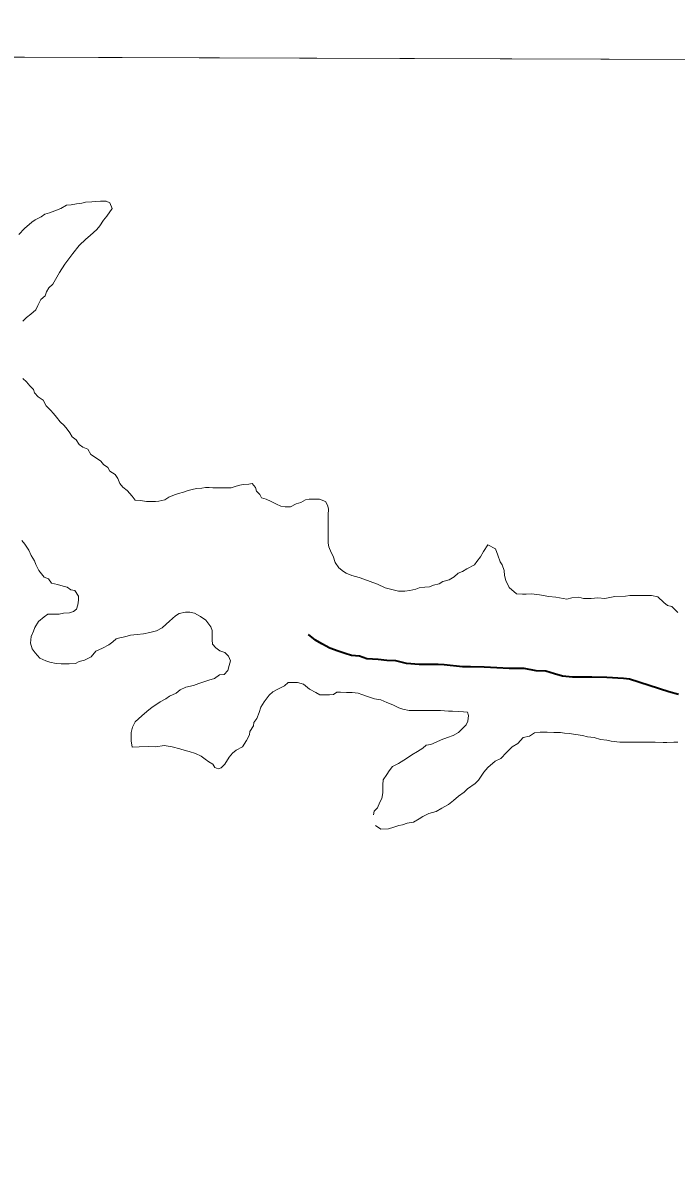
# Model space of a CAD drawing. Extents: x 553962 to 842807, y 8883888 to 9032388.
# Drawn here: x 585726 to 586484, y 8908688 to 8910009 of the extents above; entities that cross this region are included whole.
import ezdxf

# ---------------------------------------------------------------- set-up
doc = ezdxf.new("R2010")
doc.units = 0
doc.header["$LTSCALE"] = 20
doc.linetypes.add('LONG_DASH_SHORT_DASH', pattern=[9.9, 6, -1.2, 1.5, -1.2])
doc.layers.add('6', color=7, linetype='Continuous', lineweight=13)

msp = doc.modelspace()

# ---------------------------------------------------------------- linework, layer by layer
at = {"layer": '6'}
msp.add_line((574653.9, 8910009.29), (626625.69, 8909822.11), dxfattribs=at)
msp.add_lwpolyline([(596575.77, 8909932.4), (585614.83, 8909969.81), (585583.82, 8898914.37), (596544.75, 8898874.89)], close=True, dxfattribs=at)
for points in [[(585725.83, 8909663.45), (585730.36, 8909667.43), (585735.4, 8909671.4), (585740.94, 8909676.37), (585743.48, 8909681.36), (585747.03, 8909688.35), (585752.07, 8909692.82), (585753.6, 8909697.32), (585756.14, 8909701.81), (585760.67, 8909706.28), (585768.58, 8909719.69), (585774.79, 8909729.44), (585784.1, 8909741.85), (585791.18, 8909751.11), (585799.24, 8909758.56), (585804.28, 8909762.54), (585811.83, 8909769.5), (585815.37, 8909773.98), (585819.42, 8909780.46), (585823.46, 8909784.94), (585829.53, 8909793.91), (585827.07, 8909800.44), (585822.59, 8909802.47), (585816.09, 8909802.52), (585810.08, 8909802.05), (585806.07, 8909801.58), (585798.57, 8909801.13), (585794.56, 8909800.15), (585788.05, 8909799.2), (585782.04, 8909798.23), (585776.53, 8909797.77), (585770, 8909793.81), (585762.98, 8909791.35), (585756.96, 8909788.89), (585751.44, 8909787.42), (585747.42, 8909784.44), (585740.39, 8909780.98), (585736.36, 8909778.01), (585727.9, 8909770.9), (585727.9, 8909770.9), (585721.39, 8909763.74)], [(585819.61, 8909497.1), (585816.64, 8909501.12), (585810.17, 8909505.17), (585804.69, 8909508.71), (585801.23, 8909514.74), (585795.75, 8909517.28), (585791.27, 8909520.32), (585787.81, 8909525.85), (585783.34, 8909529.38), (585780.37, 8909533.91), (585777.4, 8909537.93), (585773.93, 8909542.46), (585769.46, 8909546.5), (585765, 8909552.04), (585761.53, 8909556.06), (585758.06, 8909560.09), (585753.1, 8909565.13), (585749.64, 8909571.66), (585743.67, 8909575.71), (585739.71, 8909580.24), (585738.24, 8909584.26), (585734.26, 8909588.29), (585730.3, 8909592.82), (585725.83, 8909596.86)], [(586265.25, 8909403.99), (586265.25, 8909403.99), (586260.39, 8909396.25), (586256.88, 8909389.98), (586252.61, 8909384.71), (586252.61, 8909384.71), (586249.91, 8909380.59), (586249.91, 8909380.59), (586240.87, 8909376.14), (586235.85, 8909373.17), (586230.83, 8909371.2), (586226.3, 8909366.73), (586220.27, 8909363.26), (586213.25, 8909361.31), (586208.73, 8909358.83), (586202.21, 8909357.37), (586197.7, 8909355.4), (586192.19, 8909354.94), (586185.68, 8909353.98), (586181.67, 8909352.5), (586174.65, 8909351.05), (586169.14, 8909350.08), (586161.64, 8909350.13), (586161.64, 8909350.13), (586161.64, 8909350.13), (586161.64, 8909350.13), (586146.26, 8909354.15), (586137.38, 8909358.18), (586131.74, 8909360.33), (586125.82, 8909362.75), (586116.15, 8909366.24), (586107.54, 8909368.39), (586100.82, 8909371.08), (586097.79, 8909373.08), (586092.32, 8909377.13), (586088.36, 8909383.66), (586085.92, 8909390.69), (586083.45, 8909395.21), (586081, 8909401.74), (586080.03, 8909405.75), (586080.06, 8909409.75), (586080.11, 8909416.26), (586080.14, 8909420.77), (586080.2, 8909428.78), (586080.28, 8909438.29), (586080.33, 8909445.8), (586079.36, 8909449.81), (586076.9, 8909454.34), (586069.91, 8909456.89), (586065.91, 8909456.91), (586061.91, 8909456.94), (586057.91, 8909456.97), (586053.9, 8909455.99), (586048.37, 8909453.02), (586042.86, 8909451.56), (586036.33, 8909448.1), (586030.33, 8909448.14), (586025.33, 8909448.67), (586020.35, 8909451.21), (586013.87, 8909454.25), (586008.38, 8909456.79), (586002.89, 8909458.33), (586000.92, 8909462.35), (585996.95, 8909466.38), (585995.98, 8909470.4), (585992.02, 8909474.93), (585988.01, 8909474.45), (585981.5, 8909474), (585977.49, 8909473.02), (585973.49, 8909472.05), (585967.47, 8909470.08), (585963.47, 8909470.11), (585956.96, 8909470.15), (585950.96, 8909470.19), (585946.46, 8909470.22), (585941.96, 8909470.25), (585937.96, 8909470.28), (585933.45, 8909469.81), (585927.94, 8909469.34), (585923.94, 8909468.37), (585917.92, 8909466.91), (585912.4, 8909464.94), (585906.39, 8909463.48), (585901.88, 8909462), (585895.35, 8909459.04), (585890.83, 8909456.07), (585883.81, 8909454.61), (585879.81, 8909454.14), (585873.31, 8909454.18), (585869.3, 8909454.21), (585862.31, 8909455.26), (585856.31, 8909455.8), (585852.84, 8909460.33), (585846.89, 8909466.88), (585841.92, 8909470.91), (585838.45, 8909474.94), (585835.99, 8909480.97), (585833.03, 8909485.49), (585827.05, 8909489.54), (585824.58, 8909493.56), (585819.61, 8909497.1)], [(585724.71, 8909408.85), (585728.18, 8909404.82), (585733.13, 8909397.78), (585735.58, 8909391.76), (585739.54, 8909385.22), (585741.01, 8909381.21), (585744.45, 8909374.17), (585750.9, 8909366.62), (585755.89, 8909364.58), (585759.35, 8909359.55), (585766.34, 8909358), (585772.83, 8909355.96), (585777.32, 8909354.93), (585781.8, 8909351.89), (585786.3, 8909350.86), (585790.75, 8909344.32), (585790.71, 8909339.82), (585789.67, 8909334.32), (585788.13, 8909329.32), (585784.69, 8909326.61), (585779.95, 8909325.25), (585773.19, 8909324.58), (585768.08, 8909323.44), (585762.08, 8909323.48), (585755.07, 8909323.53), (585750.55, 8909320.56), (585744, 8909315.09), (585739.95, 8909308.11), (585738.23, 8909303.84), (585735.75, 8909297.53), (585735.07, 8909290.1), (585736.88, 8909283.33), (585740.26, 8909278.6), (585745.67, 8909272.52), (585752.66, 8909269.47), (585757.15, 8909267.94), (585764.64, 8909266.39), (585770.64, 8909265.85), (585779.65, 8909265.79), (585787.15, 8909266.24), (585791.17, 8909268.71), (585797.69, 8909270.17), (585805.22, 8909274.13), (585810.77, 8909280.6), (585818.3, 8909284.06), (585825.83, 8909288.01), (585830.36, 8909291.49), (585834.39, 8909294.97), (585838.4, 8909295.94), (585842.41, 8909296.92), (585846.92, 8909297.89), (585850.93, 8909299.36), (585858.44, 8909299.81), (585865.95, 8909300.77), (585873.46, 8909302.22), (585880.98, 8909304.17), (585887.51, 8909307.63), (585892.05, 8909312.11), (585896.08, 8909315.59), (585903.12, 8909321.55), (585907.15, 8909324.53), (585914.66, 8909325.98), (585919.66, 8909325.95), (585925.16, 8909324.86), (585931.92, 8909320.87), (585938.07, 8909316.57), (585944.21, 8909308.89), (585944.21, 8909308.89), (585945.51, 8909304.75), (585945.46, 8909297.74), (585945.43, 8909293.73), (585945.89, 8909288.72), (585949.86, 8909284.69), (585954.34, 8909281.15), (585960.33, 8909279.11), (585964.49, 8909274.81), (585966.76, 8909269.56), (585965.21, 8909264.06), (585963.67, 8909258.06)], [(586485.75, 8909325.42), (586478.8, 8909332.47), (586473.81, 8909333.51), (586469.33, 8909337.04), (586462.38, 8909343.6), (586455.04, 8909345.3), (586444.22, 8909345.3), (586444.22, 8909345.3), (586444.22, 8909345.3), (586444.22, 8909345.3), (586444.22, 8909345.3), (586444.22, 8909345.3), (586429.79, 8909345.3), (586424.74, 8909344.58), (586424.74, 8909344.58), (586412.48, 8909343.86), (586400.93, 8909341.69), (586393, 8909342.41), (586385.06, 8909341.69), (586376.4, 8909341.69), (586370.63, 8909343.14), (586362.7, 8909342.41), (586356.92, 8909340.97), (586356.92, 8909340.97), (586343.94, 8909343.14), (586336, 8909343.86), (586325.18, 8909346.02), (586325.18, 8909346.02), (586325.18, 8909346.02), (586315.84, 8909347.07), (586309.84, 8909346.61), (586305.33, 8909346.64), (586298.34, 8909347.19), (586289.83, 8909354.67), (586289.83, 8909354.67), (586289.83, 8909354.67), (586289.83, 8909354.67), (586286.22, 8909362.6), (586284.78, 8909368.37), (586284.06, 8909374.14), (586281.9, 8909380.62), (586279.73, 8909384.23), (586276.85, 8909392.16), (586273.96, 8909399.37), (586273.96, 8909399.37), (586265.25, 8909403.99)], [(585963.67, 8909258.06), (585959.63, 8909253.58), (585954.13, 8909253.12), (585948.09, 8909249.15), (585941.57, 8909247.19), (585936.06, 8909245.22), (585930.04, 8909243.26), (585924.02, 8909240.8), (585915, 8909238.86), (585908.47, 8909235.89), (585903.94, 8909231.92), (585895.91, 8909228.47), (585891.89, 8909225.49), (585885.36, 8909222.03), (585881.33, 8909219.05), (585875.81, 8909215.58), (585869.77, 8909210.61), (585864.18, 8909205.6), (585856.36, 8909198.54), (585853.01, 8909192.59), (585851.52, 8909186.26), (585851.52, 8909186.26), (585851.52, 8909176.6), (585852.64, 8909169.16)], [(585852.64, 8909169.16), (585860.83, 8909169.9), (585871.25, 8909170.27), (585880.18, 8909169.9), (585889.85, 8909171.39), (585899.16, 8909169.9), (585908.09, 8909167.3), (585914.41, 8909165.44), (585918.88, 8909164.32), (585926.32, 8909162.09), (585926.32, 8909162.09), (585932.65, 8909158.75), (585937.48, 8909155.4), (585941.58, 8909152.42), (585946.42, 8909149.82), (585948.65, 8909145.73), (585952.37, 8909144.24), (585956.1, 8909145.27), (585960.13, 8909149.75), (585965.19, 8909157.72), (585969.23, 8909162.2), (585973.26, 8909165.68), (585980.79, 8909169.64), (585985.35, 8909177.12), (585988.9, 8909183.6), (585989.43, 8909187.61), (585993.48, 8909194.09), (585994.01, 8909198.09), (585997.55, 8909202.57), (586000.1, 8909209.57), (586002.15, 8909215.56), (586005.7, 8909222.05), (586011.76, 8909229.52), (586015.79, 8909233.5), (586022.32, 8909236.96), (586029.35, 8909240.42), (586033.88, 8909244.39), (586040.39, 8909244.35), (586044.39, 8909244.32), (586051.37, 8909242.27), (586058.34, 8909236.72), (586065.81, 8909232.66), (586070.29, 8909230.13), (586077.29, 8909230.09), (586081.8, 8909230.06), (586086.3, 8909230.53), (586090.32, 8909233), (586094.32, 8909232.98), (586101.33, 8909232.93), (586107.83, 8909232.89), (586114.82, 8909231.84), (586119.31, 8909230.31), (586126.8, 8909227.76), (586133.78, 8909225.21), (586141.28, 8909224.16), (586148.26, 8909221.1), (586155.24, 8909218.55), (586162.22, 8909215), (586166.71, 8909213.47), (586174.2, 8909211.92), (586178.7, 8909211.89), (586182.7, 8909211.86), (586189.2, 8909211.82), (586196.71, 8909211.77), (586202.21, 8909211.73), (586210.21, 8909211.68), (586219.71, 8909211.12), (586224.21, 8909211.09), (586230.71, 8909210.54), (586237.22, 8909210.5), (586241.71, 8909209.97), (586243.03, 8909206.08), (586242.13, 8909199.45), (586239.95, 8909195.16), (586236.19, 8909191.4), (586236.19, 8909191.4), (586231.41, 8909186.28), (586224.92, 8909182.87), (586218.43, 8909180.48), (586211.26, 8909177.75), (586205.45, 8909175.02), (586199.3, 8909172.63), (586193.9, 8909171.73), (586189.87, 8909168.25), (586183.84, 8909164.29), (586177.31, 8909160.33), (586172.28, 8909156.85), (586167.76, 8909154.38), (586161.72, 8909150.42), (586154.7, 8909146.96), (586150.66, 8909141.98), (586148.12, 8909137.49), (586144.07, 8909131.51), (586143.53, 8909125.5), (586143.5, 8909121.5), (586143.46, 8909116.49), (586142.41, 8909109.99), (586139.87, 8909105.5), (586137.32, 8909099), (586133.29, 8909095.03), (586132.76, 8909091.02)], [(586135.17, 8909078.49), (586141.27, 8909074.08), (586149.92, 8909074.56), (586156.17, 8909076.48), (586161.93, 8909078.4), (586166.26, 8909079.36), (586171.55, 8909081.28), (586179.23, 8909082.24), (586185.48, 8909086.08), (586189.81, 8909088.96), (586197.01, 8909092.32), (586197.01, 8909092.32), (586197.01, 8909092.32), (586205.18, 8909094.72), (586211.91, 8909098.57), (586219.6, 8909102.89), (586225.37, 8909107.69), (586231.13, 8909112.49), (586237.86, 8909117.29), (586241.7, 8909121.14), (586250.49, 8909127.27), (586254.52, 8909131.25), (586260.59, 8909140.23), (586265.13, 8909145.7), (586273.69, 8909153.16), (586280.22, 8909156.12), (586286.78, 8909163.09), (586293.33, 8909169.55), (586299.86, 8909173.51), (586306.42, 8909180.48), (586313.43, 8909181.94), (586319.46, 8909185.9), (586325.97, 8909186.86), (586329.98, 8909186.83), (586333.98, 8909186.81), (586341.98, 8909186.25), (586349.48, 8909186.2), (586353.98, 8909185.67), (586359.48, 8909185.14), (586367.47, 8909184.08), (586374.97, 8909183.03), (586380.96, 8909181.49), (586388.45, 8909180.44), (586395.94, 8909178.39), (586403.44, 8909177.33), (586408.43, 8909176.3), (586418.43, 8909175.23), (586422.43, 8909175.21), (586430.43, 8909175.15), (586435.43, 8909175.12), (586443.44, 8909175.07), (586447.94, 8909175.04), (586454.44, 8909174.99), (586459.44, 8909174.96), (586468.45, 8909174.9), (586472.95, 8909174.87), (586480.95, 8909175.32), (586485.46, 8909175.29)]]:
    msp.add_lwpolyline(points, dxfattribs=at)
at = {"layer": '6', "linetype": 'LONG_DASH_SHORT_DASH', "lineweight": 35}
for points in [[(586171.04, 8909266.22), (586158.56, 8909269.28), (586148.06, 8909269.84), (586138.07, 8909270.89), (586125.08, 8909271.96), (586116.6, 8909275.01), (586107.1, 8909275.56), (586099.62, 8909278.1), (586091.63, 8909280.65), (586082.16, 8909284.2), (586072.69, 8909289.26), (586065.22, 8909293.3), (586057.26, 8909299.85)], [(586486.31, 8909230.51), (586475.33, 8909233.57), (586429.43, 8909248.33), (586422.43, 8909248.87), (586403.44, 8909249.97), (586385.94, 8909250.56), (586363.44, 8909250.68), (586351.95, 8909251.74), (586342.46, 8909254.3), (586332.48, 8909257.35), (586321.49, 8909257.91), (586307.5, 8909260.49), (586290, 8909260.58), (586275.51, 8909261.16), (586261.01, 8909262.23), (586245.02, 8909262.32), (586236.02, 8909262.37), (586214.53, 8909264.98), (586207.53, 8909265.02), (586200.03, 8909265.06), (586185.53, 8909265.14), (586171.04, 8909266.22)]]:
    msp.add_lwpolyline(points, dxfattribs=at)

doc.saveas('drawing.dxf')
